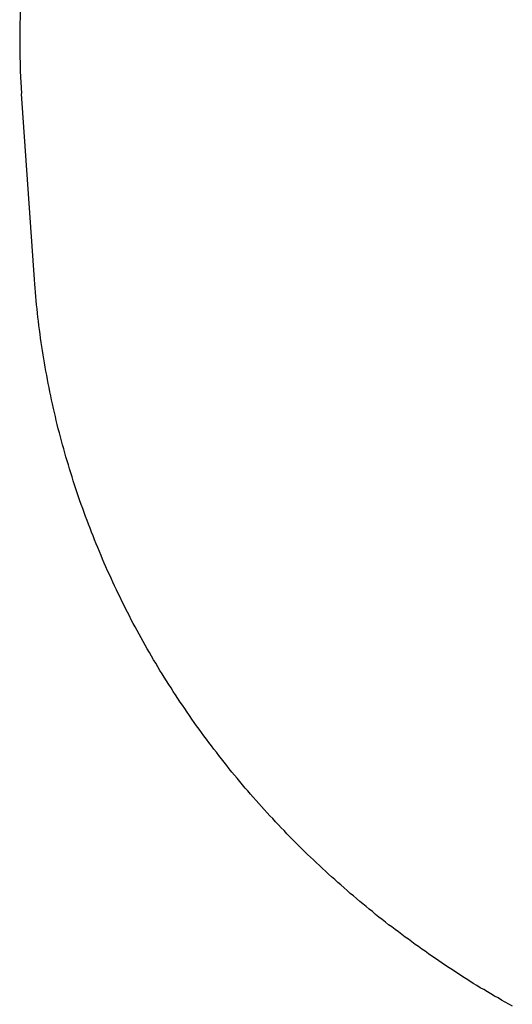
# Model space of a CAD drawing. Extents: x 1107 to 4046, y 937 to 3355.
# Tile 361 of 656: x 2133.78 to 2135.13, y 2667.45 to 2670.15. Entities that reach past the tile are written whole.
import ezdxf

# ---------------------------------------------------------------- set-up
doc = ezdxf.new("R2010")
doc.units = 0
doc.layers.add('KF_VIDA_L___C_REAR', color=7, linetype='CONTINUOUS')

# ---------------------------------------------------------------- blocks, each defined once
blk = doc.blocks.new('KF_VIDA_L___C_REAR')
at = {"layer": 'KF_VIDA_L___C_REAR'}
blk.add_line((-53.159162, 980.222257), (-53.194874, 980.732642), dxfattribs=at)
for points in [[(-53.1976, 980.98, 0), (-53.1996, 980.918, 0), (-53.1999, 980.856, 0), (-53.1983, 980.794, 0), (-53.1949, 980.733, 0)], [(-51.846, 978.228, 0), (-51.8559, 978.234, 0), (-51.8657, 978.239, 0), (-51.8755, 978.245, 0), (-51.8853, 978.251, 0), (-51.8951, 978.256, 0), (-51.9049, 978.262, 0), (-51.9146, 978.268, 0), (-51.9243, 978.274, 0), (-51.934, 978.279, 0), (-51.9436, 978.285, 0), (-51.9533, 978.291, 0), (-51.9629, 978.297, 0), (-51.9725, 978.303, 0), (-51.982, 978.309, 0), (-51.9916, 978.315, 0), (-52.0011, 978.322, 0), (-52.0106, 978.328, 0), (-52.02, 978.334, 0), (-52.0295, 978.34, 0), (-52.0389, 978.346, 0), (-52.0483, 978.353, 0), (-52.0576, 978.359, 0), (-52.067, 978.366, 0), (-52.0763, 978.372, 0), (-52.0856, 978.379, 0), (-52.0948, 978.385, 0), (-52.1041, 978.392, 0), (-52.1133, 978.398, 0), (-52.1224, 978.405, 0), (-52.1316, 978.412, 0), (-52.1407, 978.418, 0), (-52.1498, 978.425, 0), (-52.1589, 978.432, 0), (-52.1679, 978.439, 0), (-52.1769, 978.446, 0), (-52.1859, 978.452, 0), (-52.1949, 978.459, 0), (-52.2038, 978.466, 0), (-52.2127, 978.473, 0), (-52.2216, 978.48, 0), (-52.2304, 978.488, 0), (-52.2392, 978.495, 0), (-52.248, 978.502, 0), (-52.2568, 978.509, 0), (-52.2655, 978.516, 0), (-52.2742, 978.524, 0), (-52.2828, 978.531, 0), (-52.2915, 978.538, 0), (-52.3001, 978.546, 0), (-52.3086, 978.553, 0), (-52.3172, 978.561, 0), (-52.3257, 978.568, 0), (-52.3342, 978.576, 0), (-52.3426, 978.583, 0), (-52.351, 978.591, 0), (-52.3594, 978.599, 0), (-52.3677, 978.606, 0), (-52.3761, 978.614, 0), (-52.3843, 978.622, 0), (-52.3926, 978.63, 0), (-52.4008, 978.637, 0), (-52.409, 978.645, 0), (-52.4172, 978.653, 0), (-52.4253, 978.661, 0), (-52.4334, 978.669, 0), (-52.4414, 978.677, 0), (-52.4494, 978.685, 0), (-52.4574, 978.693, 0), (-52.4653, 978.701, 0), (-52.4733, 978.71, 0), (-52.4811, 978.718, 0), (-52.489, 978.726, 0), (-52.4968, 978.734, 0), (-52.5046, 978.743, 0), (-52.5123, 978.751, 0), (-52.52, 978.759, 0), (-52.5277, 978.768, 0), (-52.5353, 978.776, 0), (-52.5429, 978.785, 0), (-52.5504, 978.793, 0), (-52.5579, 978.802, 0), (-52.5654, 978.81, 0), (-52.5729, 978.819, 0), (-52.5803, 978.827, 0), (-52.5876, 978.836, 0), (-52.595, 978.845, 0), (-52.6023, 978.854, 0), (-52.6095, 978.862, 0), (-52.6167, 978.871, 0), (-52.6239, 978.88, 0), (-52.631, 978.889, 0), (-52.6381, 978.898, 0), (-52.6452, 978.907, 0), (-52.6522, 978.916, 0), (-52.6592, 978.925, 0), (-52.6661, 978.934, 0), (-52.673, 978.943, 0), (-52.6799, 978.952, 0), (-52.6867, 978.961, 0), (-52.6935, 978.97, 0), (-52.7002, 978.979, 0), (-52.7069, 978.989, 0), (-52.7136, 978.998, 0), (-52.7202, 979.007, 0), (-52.7268, 979.016, 0), (-52.7333, 979.026, 0), (-52.7398, 979.035, 0), (-52.7463, 979.045, 0), (-52.7527, 979.054, 0), (-52.759, 979.063, 0), (-52.7653, 979.073, 0), (-52.7716, 979.083, 0), (-52.7779, 979.092, 0), (-52.784, 979.102, 0), (-52.7902, 979.111, 0), (-52.7963, 979.121, 0), (-52.8024, 979.131, 0), (-52.8084, 979.14, 0), (-52.8143, 979.15, 0), (-52.8203, 979.16, 0), (-52.8261, 979.17, 0), (-52.832, 979.179, 0), (-52.8378, 979.189, 0), (-52.8435, 979.199, 0), (-52.8492, 979.209, 0), (-52.8549, 979.219, 0), (-52.8605, 979.229, 0), (-52.866, 979.239, 0), (-52.8716, 979.249, 0), (-52.877, 979.259, 0), (-52.8825, 979.269, 0), (-52.8878, 979.279, 0), (-52.8932, 979.289, 0), (-52.8984, 979.3, 0), (-52.9037, 979.31, 0), (-52.9089, 979.32, 0), (-52.914, 979.33, 0), (-52.9191, 979.34, 0), (-52.9241, 979.351, 0), (-52.9291, 979.361, 0), (-52.9341, 979.371, 0), (-52.939, 979.382, 0), (-52.9438, 979.392, 0), (-52.9486, 979.403, 0), (-52.9534, 979.413, 0), (-52.9581, 979.423, 0), (-52.9628, 979.434, 0), (-52.9674, 979.444, 0), (-52.9719, 979.455, 0), (-52.9764, 979.465, 0), (-52.9809, 979.476, 0), (-52.9853, 979.487, 0), (-52.9897, 979.497, 0), (-52.994, 979.508, 0), (-52.9982, 979.519, 0), (-53.0024, 979.529, 0), (-53.0066, 979.54, 0), (-53.0107, 979.551, 0), (-53.0148, 979.561, 0), (-53.0188, 979.572, 0), (-53.0227, 979.583, 0), (-53.0266, 979.594, 0), (-53.0305, 979.605, 0), (-53.0343, 979.615, 0), (-53.038, 979.626, 0), (-53.0417, 979.637, 0), (-53.0454, 979.648, 0), (-53.049, 979.659, 0), (-53.0525, 979.67, 0), (-53.056, 979.681, 0), (-53.0594, 979.692, 0), (-53.0628, 979.703, 0), (-53.0661, 979.714, 0), (-53.0694, 979.725, 0), (-53.0726, 979.736, 0), (-53.0758, 979.747, 0), (-53.0789, 979.758, 0), (-53.082, 979.769, 0), (-53.085, 979.78, 0), (-53.088, 979.791, 0), (-53.0909, 979.802, 0), (-53.0937, 979.813, 0), (-53.0965, 979.825, 0), (-53.0992, 979.836, 0), (-53.1019, 979.847, 0), (-53.1045, 979.858, 0), (-53.1071, 979.869, 0), (-53.1096, 979.881, 0), (-53.1121, 979.892, 0), (-53.1145, 979.903, 0), (-53.1168, 979.914, 0), (-53.1191, 979.926, 0), (-53.1214, 979.937, 0), (-53.1236, 979.948, 0), (-53.1257, 979.96, 0), (-53.1278, 979.971, 0), (-53.1298, 979.982, 0), (-53.1317, 979.994, 0), (-53.1336, 980.005, 0), (-53.1355, 980.016, 0), (-53.1373, 980.028, 0), (-53.139, 980.039, 0), (-53.1407, 980.05, 0), (-53.1423, 980.062, 0), (-53.1439, 980.073, 0), (-53.1454, 980.085, 0), (-53.1469, 980.096, 0), (-53.1483, 980.108, 0), (-53.1496, 980.119, 0), (-53.1509, 980.13, 0), (-53.1521, 980.142, 0), (-53.1533, 980.153, 0), (-53.1544, 980.165, 0), (-53.1555, 980.176, 0), (-53.1565, 980.188, 0), (-53.1574, 980.199, 0), (-53.1583, 980.211, 0), (-53.1592, 980.222, 0)]]:
    blk.add_polyline3d(points, dxfattribs=at)

msp = doc.modelspace()

# ---------------------------------------------------------------- block references
at = {"layer": 'KF_VIDA_L___C_REAR'}
msp.add_blockref('KF_VIDA_L___C_REAR', (2186.9791, 1689.2132), dxfattribs=at)

doc.saveas('drawing.dxf')
